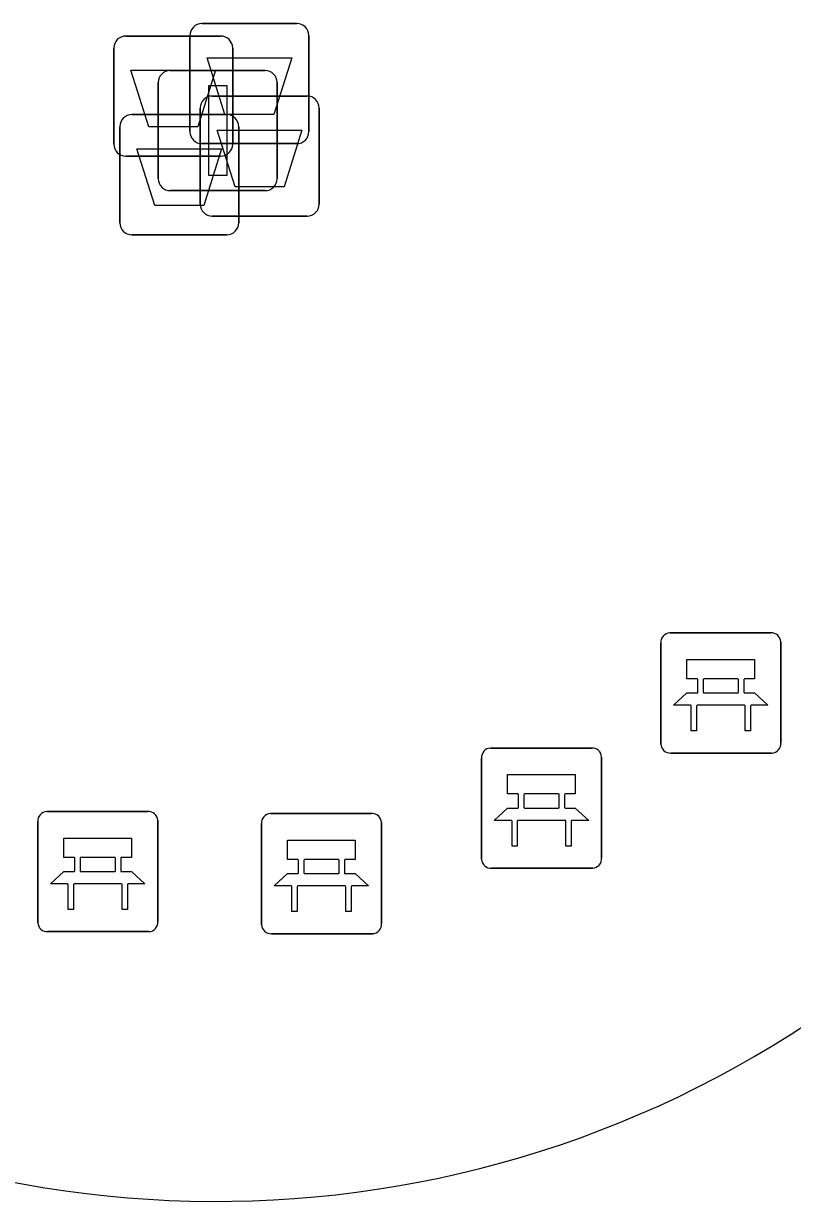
# Model space of a CAD drawing. Extents: x 158455 to 159797, y 387218 to 388672.
# Drawn here: x 159213.68 to 159220.08, y 387488.83 to 387498.63 of the extents above; entities that cross this region are included whole.
import ezdxf

# ---------------------------------------------------------------- set-up
doc = ezdxf.new("R2010")
doc.units = 0
for name, color, linetype in [('IMGEO_Afvalbak', 7, 'Continuous'), ('IMGEO_Bank', 7, 'Continuous'), ('IMGEO_Groenvoorziening', 7, 'Continuous'), ('IMGEO_Lichtmast', 7, 'Continuous'), ('IMGEO_Voetpad_open', 7, 'Continuous')]:
    doc.layers.add(name, color=color, linetype=linetype)

msp = doc.modelspace()

# ---------------------------------------------------------------- linework, layer by layer
at = {"layer": 'IMGEO_Afvalbak'}
for p, q in [((159215.1651, 387498.6255), (159215.9549, 387498.6255)), ((159215.9549, 387498.6255), (159215.1651, 387498.6255)), ((159214.5311, 387498.5215), (159215.3209, 387498.5215)), ((159215.3209, 387498.5215), (159214.5311, 387498.5215)), ((159215.0651, 387497.7265), (159215.0651, 387498.5255)), ((159215.0651, 387498.5255), (159215.0651, 387497.7265)), ((159216.0549, 387498.5255), (159216.0549, 387497.7265)), ((159216.0549, 387497.7265), (159216.0549, 387498.5255)), ((159214.4311, 387497.6225), (159214.4311, 387498.4215)), ((159214.4311, 387498.4215), (159214.4311, 387497.6225)), ((159215.4209, 387498.4215), (159215.4209, 387497.6225)), ((159215.4209, 387497.6225), (159215.4209, 387498.4215)), ((159215.2501, 387498.0225), (159216.0399, 387498.0225)), ((159216.0399, 387498.0225), (159215.2501, 387498.0225)), ((159215.1501, 387497.1235), (159215.1501, 387497.9225)), ((159215.1501, 387497.9225), (159215.1501, 387497.1235)), ((159216.1399, 387497.9225), (159216.1399, 387497.1235)), ((159216.1399, 387497.1235), (159216.1399, 387497.9225)), ((159214.5811, 387497.8675), (159215.3709, 387497.8675)), ((159215.3709, 387497.8675), (159214.5811, 387497.8675)), ((159214.4811, 387496.9685), (159214.4811, 387497.7675)), ((159214.4811, 387497.7675), (159214.4811, 387496.9685)), ((159215.4709, 387497.7675), (159215.4709, 387496.9685)), ((159215.4709, 387496.9685), (159215.4709, 387497.7675)), ((159215.9549, 387497.6265), (159215.1651, 387497.6265)), ((159215.1651, 387497.6265), (159215.9549, 387497.6265)), ((159215.3209, 387497.5225), (159214.5311, 387497.5225)), ((159214.5311, 387497.5225), (159215.3209, 387497.5225)), ((159216.0399, 387497.0235), (159215.2501, 387497.0235)), ((159215.2501, 387497.0235), (159216.0399, 387497.0235)), ((159215.3709, 387496.8685), (159214.5811, 387496.8685)), ((159214.5811, 387496.8685), (159215.3709, 387496.8685))]:
    msp.add_line(p, q, dxfattribs=at)
for points in [[(159215.2078, 387498.3404), (159215.9122, 387498.3404), (159215.7634, 387497.8695), (159215.3566, 387497.8695), (159215.2078, 387498.3404)], [(159214.5738, 387498.2364), (159215.2782, 387498.2364), (159215.1294, 387497.7655), (159214.7226, 387497.7655), (159214.5738, 387498.2364)], [(159215.2928, 387497.7374), (159215.9972, 387497.7374), (159215.8484, 387497.2665), (159215.4416, 387497.2665), (159215.2928, 387497.7374)], [(159214.6238, 387497.5824), (159215.3282, 387497.5824), (159215.1794, 387497.1115), (159214.7726, 387497.1115), (159214.6238, 387497.5824)]]:
    msp.add_lwpolyline(points, dxfattribs=at)
for centre, start, end in [((159215.1651, 387498.5255), 90, 180), ((159215.1651, 387498.5255), 90, 180), ((159215.9549, 387498.5255), 0, 90), ((159215.9549, 387498.5255), 360, 90), ((159214.5311, 387498.4215), 90, 180), ((159214.5311, 387498.4215), 90, 180), ((159215.3209, 387498.4215), 0, 90), ((159215.3209, 387498.4215), 360, 90), ((159215.2501, 387497.9225), 90, 180), ((159215.2501, 387497.9225), 90, 180), ((159216.0399, 387497.9225), 0, 90), ((159216.0399, 387497.9225), 360, 90), ((159214.5811, 387497.7675), 90, 180), ((159214.5811, 387497.7675), 90, 180), ((159215.3709, 387497.7675), 0, 90), ((159215.3709, 387497.7675), 360, 90), ((159215.1651, 387497.7265), 180, 270), ((159215.1651, 387497.7265), 180, 270), ((159215.9549, 387497.7265), 270, 0), ((159215.9549, 387497.7265), 270, 0), ((159214.5311, 387497.6225), 180, 270), ((159214.5311, 387497.6225), 180, 270), ((159215.3209, 387497.6225), 270, 0), ((159215.3209, 387497.6225), 270, 0), ((159215.2501, 387497.1235), 180, 270), ((159215.2501, 387497.1235), 180, 270), ((159216.0399, 387497.1235), 270, 0), ((159216.0399, 387497.1235), 270, 0), ((159214.5811, 387496.9685), 180, 270), ((159214.5811, 387496.9685), 180, 270), ((159215.3709, 387496.9685), 270, 0), ((159215.3709, 387496.9685), 270, 0)]:
    msp.add_arc(centre, 0.1, start, end, dxfattribs=at)
at = {"layer": 'IMGEO_Bank'}
for p, q in [((159218.9845, 387492.6309), (159218.9845, 387493.4718)), ((159218.9845, 387493.4718), (159218.9845, 387492.6309)), ((159219.0589, 387493.5555), (159219.8998, 387493.5555)), ((159219.8998, 387493.5555), (159219.0589, 387493.5555)), ((159219.9835, 387493.4811), (159219.9835, 387492.6402)), ((159219.9835, 387492.6402), (159219.9835, 387493.4811)), ((159219.2931, 387493.0624), (159219.2931, 387493.1676)), ((159219.3367, 387493.1676), (159219.3367, 387493.0624)), ((159219.625, 387493.174), (159219.343, 387493.174)), ((159219.6313, 387493.0624), (159219.6313, 387493.1676)), ((159219.6749, 387493.1676), (159219.6749, 387493.0624)), ((159219.343, 387493.056), (159219.625, 387493.056)), ((159219.6808, 387492.9537), (159219.2877, 387492.9537)), ((159217.5669, 387492.5975), (159218.4078, 387492.5975)), ((159218.4078, 387492.5975), (159217.5669, 387492.5975)), ((159217.4925, 387491.6729), (159217.4925, 387492.5138)), ((159217.4925, 387492.5138), (159217.4925, 387491.6729)), ((159218.4915, 387492.5231), (159218.4915, 387491.6822)), ((159218.4915, 387491.6822), (159218.4915, 387492.5231)), ((159219.9091, 387492.5565), (159219.0682, 387492.5565)), ((159219.0682, 387492.5565), (159219.9091, 387492.5565)), ((159217.8011, 387492.1044), (159217.8011, 387492.2096)), ((159217.8447, 387492.2096), (159217.8447, 387492.1044)), ((159218.133, 387492.216), (159217.851, 387492.216)), ((159218.1393, 387492.1044), (159218.1393, 387492.2096)), ((159218.1829, 387492.2096), (159218.1829, 387492.1044)), ((159217.851, 387492.098), (159218.133, 387492.098)), ((159213.8729, 387492.0695), (159214.7138, 387492.0695)), ((159214.7138, 387492.0695), (159213.8729, 387492.0695)), ((159214.7975, 387491.9951), (159214.7975, 387491.1542)), ((159214.7975, 387491.1542), (159214.7975, 387491.9951)), ((159215.7349, 387492.0525), (159216.5758, 387492.0525)), ((159216.5758, 387492.0525), (159215.7349, 387492.0525)), ((159218.1888, 387491.9957), (159217.7957, 387491.9957)), ((159213.7985, 387491.1449), (159213.7985, 387491.9858)), ((159213.7985, 387491.9858), (159213.7985, 387491.1449)), ((159215.6605, 387491.1279), (159215.6605, 387491.9688)), ((159215.6605, 387491.9688), (159215.6605, 387491.1279)), ((159216.6595, 387491.9781), (159216.6595, 387491.1372)), ((159216.6595, 387491.1372), (159216.6595, 387491.9781)), ((159214.1071, 387491.5764), (159214.1071, 387491.6816)), ((159214.1507, 387491.6816), (159214.1507, 387491.5764)), ((159214.439, 387491.688), (159214.157, 387491.688)), ((159214.4453, 387491.5764), (159214.4453, 387491.6816)), ((159214.4889, 387491.6816), (159214.4889, 387491.5764)), ((159215.9691, 387491.5594), (159215.9691, 387491.6646)), ((159216.0127, 387491.6646), (159216.0127, 387491.5594)), ((159216.301, 387491.671), (159216.019, 387491.671)), ((159216.3073, 387491.5594), (159216.3073, 387491.6646)), ((159216.3509, 387491.6646), (159216.3509, 387491.5594)), ((159218.4171, 387491.5985), (159217.5762, 387491.5985)), ((159217.5762, 387491.5985), (159218.4171, 387491.5985)), ((159214.157, 387491.57), (159214.439, 387491.57)), ((159216.019, 387491.553), (159216.301, 387491.553)), ((159214.4948, 387491.4677), (159214.1017, 387491.4677)), ((159216.3568, 387491.4507), (159215.9637, 387491.4507)), ((159214.7231, 387491.0705), (159213.8822, 387491.0705)), ((159213.8822, 387491.0705), (159214.7231, 387491.0705)), ((159216.5851, 387491.0535), (159215.7442, 387491.0535)), ((159215.7442, 387491.0535), (159216.5851, 387491.0535))]:
    msp.add_line(p, q, dxfattribs=at)
for points in [[(159219.2867, 387493.174), (159219.2006, 387493.174), (159219.2006, 387493.335), (159219.7645, 387493.335), (159219.7645, 387493.174), (159219.6813, 387493.174)], [(159219.2314, 387492.9537), (159219.089, 387492.9537), (159219.2006, 387493.056), (159219.2867, 387493.056)], [(159219.6813, 387493.056), (159219.7645, 387493.056), (159219.8761, 387492.9537), (159219.7371, 387492.9537)], [(159219.2814, 387492.9473), (159219.2814, 387492.7398), (159219.2378, 387492.7398), (159219.2378, 387492.9473)], [(159219.7307, 387492.9473), (159219.7307, 387492.7398), (159219.6871, 387492.7398), (159219.6871, 387492.9473)], [(159217.7947, 387492.216), (159217.7086, 387492.216), (159217.7086, 387492.377), (159218.2725, 387492.377), (159218.2725, 387492.216), (159218.1893, 387492.216)], [(159217.7394, 387491.9957), (159217.597, 387491.9957), (159217.7086, 387492.098), (159217.7947, 387492.098)], [(159218.1893, 387492.098), (159218.2725, 387492.098), (159218.3841, 387491.9957), (159218.2451, 387491.9957)], [(159217.7894, 387491.9893), (159217.7894, 387491.7818), (159217.7458, 387491.7818), (159217.7458, 387491.9893)], [(159218.2387, 387491.9893), (159218.2387, 387491.7818), (159218.1951, 387491.7818), (159218.1951, 387491.9893)], [(159214.1007, 387491.688), (159214.0146, 387491.688), (159214.0146, 387491.849), (159214.5785, 387491.849), (159214.5785, 387491.688), (159214.4953, 387491.688)], [(159215.9627, 387491.671), (159215.8766, 387491.671), (159215.8766, 387491.832), (159216.4405, 387491.832), (159216.4405, 387491.671), (159216.3573, 387491.671)], [(159214.0454, 387491.4677), (159213.903, 387491.4677), (159214.0146, 387491.57), (159214.1007, 387491.57)], [(159214.4953, 387491.57), (159214.5785, 387491.57), (159214.6901, 387491.4677), (159214.5511, 387491.4677)], [(159215.9074, 387491.4507), (159215.765, 387491.4507), (159215.8766, 387491.553), (159215.9627, 387491.553)], [(159216.3573, 387491.553), (159216.4405, 387491.553), (159216.5521, 387491.4507), (159216.4131, 387491.4507)], [(159214.0954, 387491.4613), (159214.0954, 387491.2538), (159214.0518, 387491.2538), (159214.0518, 387491.4613)], [(159214.5447, 387491.4613), (159214.5447, 387491.2538), (159214.5011, 387491.2538), (159214.5011, 387491.4613)], [(159215.9574, 387491.4443), (159215.9574, 387491.2368), (159215.9138, 387491.2368), (159215.9138, 387491.4443)], [(159216.4067, 387491.4443), (159216.4067, 387491.2368), (159216.3631, 387491.2368), (159216.3631, 387491.4443)]]:
    msp.add_lwpolyline(points, dxfattribs=at)
for centre, radius, start, end in [((159219.0622, 387493.4776), 0.0779, 92.4484, 184.28452), ((159219.0622, 387493.4776), 0.0779, 92.4484, 184.28452), ((159219.9056, 387493.4778), 0.0779, 2.4484, 94.28452), ((159219.9056, 387493.4778), 0.0779, 2.4484, 94.28452), ((159219.2864, 387493.1673), 0.00671, 2.89567, 87.10433), ((159219.3434, 387493.1673), 0.00671, 92.89567, 177.10433), ((159219.6246, 387493.1673), 0.00671, 2.89567, 87.10433), ((159219.6816, 387493.1673), 0.00671, 92.89567, 177.10433), ((159219.2864, 387493.0627), 0.00671, 272.89567, 357.10433), ((159219.3434, 387493.0627), 0.00671, 182.89567, 267.10433), ((159219.6246, 387493.0627), 0.00671, 272.89567, 357.10433), ((159219.6816, 387493.0627), 0.00671, 182.89567, 267.10433), ((159219.2311, 387492.947), 0.00671, 2.89567, 87.10433), ((159219.2881, 387492.947), 0.00671, 92.89567, 177.10433), ((159219.6804, 387492.947), 0.00671, 2.89567, 87.10433), ((159219.7374, 387492.947), 0.00671, 92.89567, 177.10433), ((159217.5702, 387492.5196), 0.0779, 92.4484, 184.28452), ((159217.5702, 387492.5196), 0.0779, 92.4484, 184.28452), ((159218.4136, 387492.5198), 0.0779, 2.4484, 94.28452), ((159218.4136, 387492.5198), 0.0779, 2.4484, 94.28452), ((159219.0624, 387492.6342), 0.0779, 182.4484, 274.28452), ((159219.0624, 387492.6342), 0.0779, 182.4484, 274.28452), ((159219.9058, 387492.6344), 0.0779, 272.4484, 4.28452), ((159219.9058, 387492.6344), 0.0779, 272.4484, 4.28452), ((159217.7944, 387492.2093), 0.00671, 2.89567, 87.10433), ((159217.8514, 387492.2093), 0.00671, 92.89567, 177.10433), ((159218.1326, 387492.2093), 0.00671, 2.89567, 87.10433), ((159218.1896, 387492.2093), 0.00671, 92.89567, 177.10433), ((159217.7944, 387492.1047), 0.00671, 272.89567, 357.10433), ((159217.8514, 387492.1047), 0.00671, 182.89567, 267.10433), ((159218.1326, 387492.1047), 0.00671, 272.89567, 357.10433), ((159218.1896, 387492.1047), 0.00671, 182.89567, 267.10433), ((159213.8762, 387491.9916), 0.0779, 92.4484, 184.28452), ((159213.8762, 387491.9916), 0.0779, 92.4484, 184.28452), ((159214.7196, 387491.9918), 0.0779, 2.4484, 94.28452), ((159214.7196, 387491.9918), 0.0779, 2.4484, 94.28452), ((159215.7382, 387491.9746), 0.0779, 92.4484, 184.28452), ((159215.7382, 387491.9746), 0.0779, 92.4484, 184.28452), ((159216.5816, 387491.9748), 0.0779, 2.4484, 94.28452), ((159216.5816, 387491.9748), 0.0779, 2.4484, 94.28452), ((159217.7391, 387491.989), 0.00671, 2.89567, 87.10433), ((159217.7961, 387491.989), 0.00671, 92.89567, 177.10433), ((159218.1884, 387491.989), 0.00671, 2.89567, 87.10433), ((159218.2454, 387491.989), 0.00671, 92.89567, 177.10433), ((159214.1004, 387491.6813), 0.00671, 2.89567, 87.10433), ((159214.1574, 387491.6813), 0.00671, 92.89567, 177.10433), ((159214.4386, 387491.6813), 0.00671, 2.89567, 87.10433), ((159214.4956, 387491.6813), 0.00671, 92.89567, 177.10433), ((159215.9624, 387491.6643), 0.00671, 2.89567, 87.10433), ((159216.0194, 387491.6643), 0.00671, 92.89567, 177.10433), ((159216.3006, 387491.6643), 0.00671, 2.89567, 87.10433), ((159216.3576, 387491.6643), 0.00671, 92.89567, 177.10433), ((159217.5704, 387491.6762), 0.0779, 182.4484, 274.28452), ((159217.5704, 387491.6762), 0.0779, 182.4484, 274.28452), ((159218.4138, 387491.6764), 0.0779, 272.4484, 4.28452), ((159218.4138, 387491.6764), 0.0779, 272.4484, 4.28452), ((159214.1004, 387491.5767), 0.00671, 272.89567, 357.10433), ((159214.1574, 387491.5767), 0.00671, 182.89567, 267.10433), ((159214.4386, 387491.5767), 0.00671, 272.89567, 357.10433), ((159214.4956, 387491.5767), 0.00671, 182.89567, 267.10433), ((159215.9624, 387491.5597), 0.00671, 272.89567, 357.10433), ((159216.0194, 387491.5597), 0.00671, 182.89567, 267.10433), ((159216.3006, 387491.5597), 0.00671, 272.89567, 357.10433), ((159216.3576, 387491.5597), 0.00671, 182.89567, 267.10433), ((159214.0451, 387491.461), 0.00671, 2.89567, 87.10433), ((159214.1021, 387491.461), 0.00671, 92.89567, 177.10433), ((159214.4944, 387491.461), 0.00671, 2.89567, 87.10433), ((159214.5514, 387491.461), 0.00671, 92.89567, 177.10433), ((159215.9071, 387491.444), 0.00671, 2.89567, 87.10433), ((159215.9641, 387491.444), 0.00671, 92.89567, 177.10433), ((159216.3564, 387491.444), 0.00671, 2.89567, 87.10433), ((159216.4134, 387491.444), 0.00671, 92.89567, 177.10433), ((159213.8764, 387491.1482), 0.0779, 182.4484, 274.28452), ((159213.8764, 387491.1482), 0.0779, 182.4484, 274.28452), ((159214.7198, 387491.1484), 0.0779, 272.4484, 4.28452), ((159214.7198, 387491.1484), 0.0779, 272.4484, 4.28452), ((159215.7384, 387491.1312), 0.0779, 182.4484, 274.28452), ((159215.7384, 387491.1312), 0.0779, 182.4484, 274.28452), ((159216.5818, 387491.1314), 0.0779, 272.4484, 4.28452), ((159216.5818, 387491.1314), 0.0779, 272.4484, 4.28452)]:
    msp.add_arc(centre, radius, start, end, dxfattribs=at)
at = {"layer": 'IMGEO_Groenvoorziening'}
msp.add_arc((159215.2797, 387497.7632), 8.9375, 232.51674, 304.74194, dxfattribs=at)
at = {"layer": 'IMGEO_Lichtmast'}
for p, q in [((159214.9011, 387498.2345), (159215.6909, 387498.2345)), ((159215.6909, 387498.2345), (159214.9011, 387498.2345)), ((159214.8011, 387497.3355), (159214.8011, 387498.1345)), ((159214.8011, 387498.1345), (159214.8011, 387497.3355)), ((159215.7909, 387498.1345), (159215.7909, 387497.3355)), ((159215.7909, 387497.3355), (159215.7909, 387498.1345)), ((159215.6909, 387497.2355), (159214.9011, 387497.2355)), ((159214.9011, 387497.2355), (159215.6909, 387497.2355))]:
    msp.add_line(p, q, dxfattribs=at)
msp.add_lwpolyline([(159215.221, 387498.11), (159215.371, 387498.11), (159215.371, 387497.36), (159215.221, 387497.36), (159215.221, 387498.11)], dxfattribs=at)
for centre, start, end in [((159214.9011, 387498.1345), 90, 180), ((159214.9011, 387498.1345), 90, 180), ((159215.6909, 387498.1345), 0, 90), ((159215.6909, 387498.1345), 360, 90), ((159214.9011, 387497.3355), 180, 270), ((159214.9011, 387497.3355), 180, 270), ((159215.6909, 387497.3355), 270, 0), ((159215.6909, 387497.3355), 270, 0)]:
    msp.add_arc(centre, 0.1, start, end, dxfattribs=at)
at = {"layer": 'IMGEO_Voetpad_open'}
msp.add_arc((159215.2797, 387497.7632), 8.9375, 232.51674, 304.74194, dxfattribs=at)

doc.saveas('drawing.dxf')
